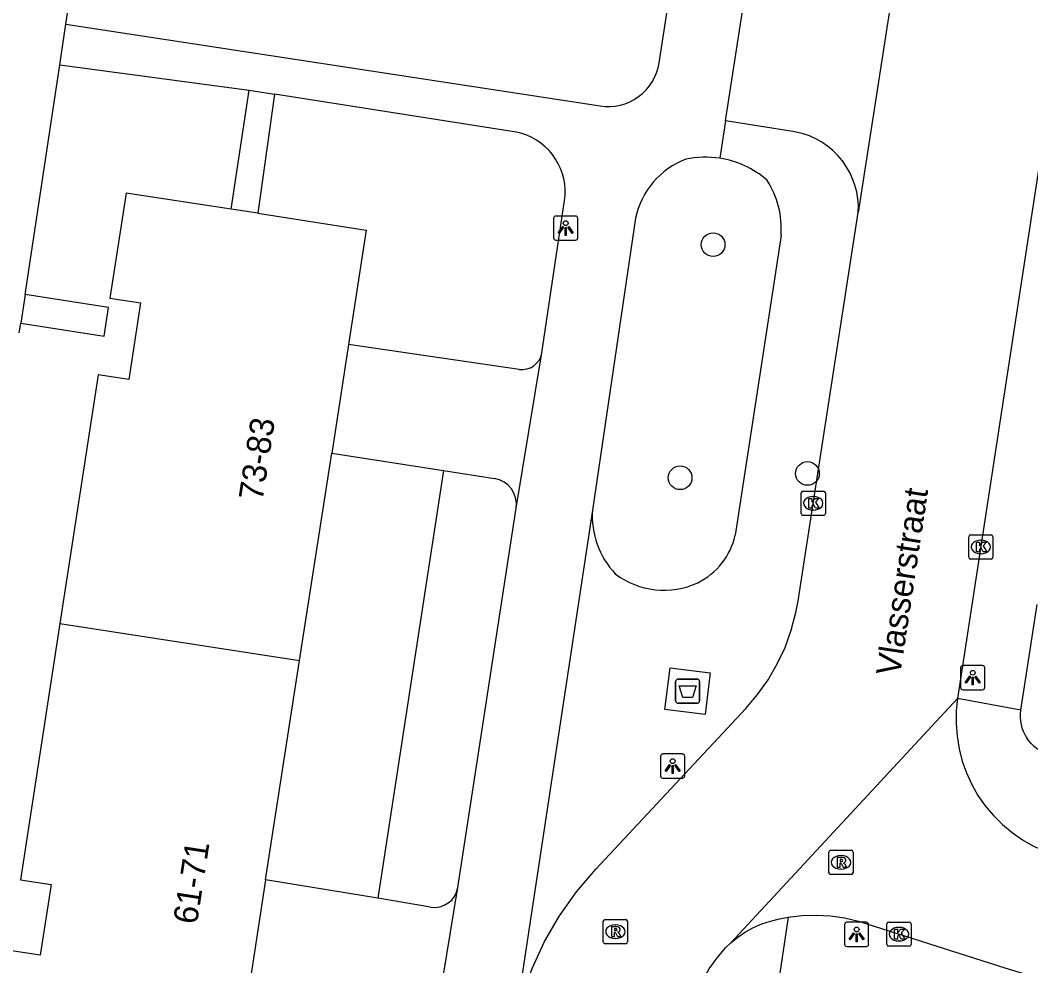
# Model space of a CAD drawing. Extents: x 161084 to 161928, y 385355 to 386522.
# Drawn here: x 161707.41 to 161749.15, y 385532.56 to 385571.63 of the extents above; entities that cross this region are included whole.
import ezdxf

# ---------------------------------------------------------------- set-up
doc = ezdxf.new("R2010")
doc.units = 0
for name, color, linetype in [('IMGEO_Afval_apart_plaats', 7, 'Continuous'), ('IMGEO_Boom', 7, 'Continuous'), ('IMGEO_Groenvoorziening', 7, 'Continuous'), ('IMGEO_Kolk', 7, 'Continuous'), ('IMGEO_Lichtpunt', 7, 'Continuous'), ('IMGEO_Openbare_ruimte_label', 7, 'Continuous'), ('IMGEO_Pand', 7, 'Continuous'), ('IMGEO_Pand_nummerreeks', 7, 'Continuous'), ('IMGEO_Rijbaan_lokaal_open', 7, 'Continuous'), ('IMGEO_Rioolput', 7, 'Continuous'), ('IMGEO_Voetpad_gesloten', 7, 'Continuous'), ('IMGEO_Voetpad_open', 7, 'Continuous')]:
    doc.layers.add(name, color=color, linetype=linetype)

msp = doc.modelspace()

# ---------------------------------------------------------------- linework, layer by layer
at = {"layer": 'IMGEO_Afval_apart_plaats'}
for p, q in [((161734.485, 385543.504), (161734.485, 385544.304)), ((161734.485, 385544.304), (161734.485, 385543.504)), ((161734.585, 385544.404), (161735.375, 385544.404)), ((161735.375, 385544.404), (161734.585, 385544.404)), ((161735.475, 385544.304), (161735.475, 385543.504)), ((161735.475, 385543.504), (161735.475, 385544.304)), ((161735.375, 385543.404), (161734.585, 385543.404)), ((161734.585, 385543.404), (161735.375, 385543.404))]:
    msp.add_line(p, q, dxfattribs=at)
msp.add_lwpolyline([(161734.628, 385544.118), (161735.332, 385544.118), (161735.183, 385543.648), (161734.777, 385543.648), (161734.628, 385544.118)], dxfattribs=at)
for centre, start, end in [((161734.585, 385544.304), 90, 180), ((161734.585, 385544.304), 90, 180), ((161735.375, 385544.304), 0, 90), ((161735.375, 385544.304), 360, 90), ((161734.585, 385543.504), 180, 270), ((161734.585, 385543.504), 180, 270), ((161735.375, 385543.504), 270, 0), ((161735.375, 385543.504), 270, 0)]:
    msp.add_arc(centre, 0.1, start, end, dxfattribs=at)
at = {"layer": 'IMGEO_Boom'}
for centre in [(161736.032, 385562.353), (161734.67, 385552.721), (161739.928, 385552.899)]:
    msp.add_circle(centre, 0.489, dxfattribs=at)
at = {"layer": 'IMGEO_Groenvoorziening'}
msp.add_lwpolyline([(161724.894, 385553.02), (161722.189, 385535.345)], dxfattribs=at)
at = {"layer": 'IMGEO_Kolk'}
for p, q in [((161739.668, 385551.241), (161739.668, 385552.093)), ((161739.743, 385552.167), (161740.595, 385552.167)), ((161740.156, 385551.947), (161740.181, 385551.947)), ((161740.669, 385552.093), (161740.669, 385551.241)), ((161740.595, 385551.167), (161739.743, 385551.167)), ((161740.179, 385551.387), (161740.154, 385551.387)), ((161746.59, 385549.436), (161746.59, 385550.288)), ((161746.665, 385550.362), (161747.517, 385550.362)), ((161747.591, 385550.288), (161747.591, 385549.436)), ((161747.078, 385550.142), (161747.103, 385550.142)), ((161747.101, 385549.582), (161747.076, 385549.582)), ((161747.517, 385549.362), (161746.665, 385549.362)), ((161743.208, 385533.437), (161743.208, 385534.289)), ((161743.283, 385534.363), (161744.135, 385534.363)), ((161743.696, 385534.143), (161743.721, 385534.143)), ((161744.209, 385534.289), (161744.209, 385533.437)), ((161743.719, 385533.583), (161743.694, 385533.583)), ((161744.135, 385533.363), (161743.283, 385533.363))]:
    msp.add_line(p, q, dxfattribs=at)
for points in [[(161739.668, 385551.241), (161739.668, 385552.093)], [(161739.743, 385552.167), (161740.595, 385552.167)], [(161740.669, 385552.093), (161740.669, 385551.241)], [(161739.989, 385551.867), (161740.112, 385551.867), (161740.112, 385551.716), (161740.242, 385551.867), (161740.406, 385551.867), (161740.26, 385551.716), (161740.413, 385551.467), (161740.261, 385551.467), (161740.176, 385551.631), (161740.112, 385551.564), (161740.112, 385551.467), (161739.989, 385551.467), (161739.989, 385551.867)], [(161740.595, 385551.167), (161739.743, 385551.167)], [(161746.59, 385549.436), (161746.59, 385550.288)], [(161746.665, 385550.362), (161747.517, 385550.362)], [(161747.591, 385550.288), (161747.591, 385549.436)], [(161746.911, 385550.062), (161747.034, 385550.062), (161747.034, 385549.911), (161747.164, 385550.062), (161747.328, 385550.062), (161747.182, 385549.911), (161747.335, 385549.662), (161747.183, 385549.662), (161747.098, 385549.826), (161747.034, 385549.759), (161747.034, 385549.662), (161746.911, 385549.662), (161746.911, 385550.062)], [(161747.517, 385549.362), (161746.665, 385549.362)], [(161743.208, 385533.437), (161743.208, 385534.289)], [(161743.283, 385534.363), (161744.135, 385534.363)], [(161743.529, 385534.063), (161743.652, 385534.063), (161743.652, 385533.912), (161743.782, 385534.063), (161743.946, 385534.063), (161743.8, 385533.912), (161743.953, 385533.663), (161743.801, 385533.663), (161743.716, 385533.827), (161743.652, 385533.76), (161743.652, 385533.663), (161743.529, 385533.663), (161743.529, 385534.063)], [(161744.209, 385534.289), (161744.209, 385533.437)], [(161744.135, 385533.363), (161743.283, 385533.363)]]:
    msp.add_lwpolyline(points, dxfattribs=at)
for centre, start, end in [((161739.745, 385552.091), 91.552, 178.448), ((161739.745, 385552.091), 91.552, 178.448), ((161740.593, 385552.091), 1.552, 88.448), ((161740.593, 385552.091), 1.552, 88.448), ((161739.745, 385551.243), 181.552, 268.448), ((161739.745, 385551.243), 181.552, 268.448), ((161740.593, 385551.243), 271.552, 358.448), ((161740.593, 385551.243), 271.552, 358.448), ((161746.667, 385550.286), 91.552, 178.448), ((161746.667, 385550.286), 91.552, 178.448), ((161747.515, 385550.286), 1.552, 88.448), ((161747.515, 385550.286), 1.552, 88.448), ((161746.667, 385549.438), 181.552, 268.448), ((161746.667, 385549.438), 181.552, 268.448), ((161747.515, 385549.438), 271.552, 358.448), ((161747.515, 385549.438), 271.552, 358.448), ((161743.285, 385534.287), 91.552, 178.448), ((161743.285, 385534.287), 91.552, 178.448), ((161744.133, 385534.287), 1.552, 88.448), ((161744.133, 385534.287), 1.552, 88.448), ((161743.285, 385533.439), 181.552, 268.448), ((161743.285, 385533.439), 181.552, 268.448), ((161744.133, 385533.439), 271.552, 358.448), ((161744.133, 385533.439), 271.552, 358.448)]:
    msp.add_arc(centre, 0.0765, start, end, dxfattribs=at)
for centre, major_axis, ratio, start_param, end_param in [((161740.155, 385551.667), (-0.387, 0.002), 0.722429, 4.712389, 7.853982), ((161740.18, 385551.667), (-0.39, 0.002), 0.717154, 1.570796, 4.712389), ((161747.077, 385549.862), (-0.387, 0.002), 0.722429, 4.712389, 7.853982), ((161747.102, 385549.862), (-0.39, 0.002), 0.717154, 1.570796, 4.712389), ((161743.695, 385533.863), (-0.387, 0.002), 0.722429, 4.712389, 7.853982), ((161743.72, 385533.863), (-0.39, 0.002), 0.717154, 1.570796, 4.712389)]:
    msp.add_ellipse(centre, major_axis=major_axis, ratio=ratio, start_param=start_param, end_param=end_param, dxfattribs=at)
at = {"layer": 'IMGEO_Lichtpunt'}
for p, q in [((161729.445, 385563.443), (161729.445, 385562.636)), ((161729.445, 385563.443), (161729.445, 385562.636)), ((161730.347, 385563.538), (161729.539, 385563.538)), ((161730.347, 385563.538), (161729.539, 385563.538)), ((161730.441, 385562.636), (161730.441, 385563.443)), ((161730.441, 385562.636), (161730.441, 385563.443)), ((161729.539, 385562.542), (161730.347, 385562.542)), ((161729.539, 385562.542), (161730.347, 385562.542)), ((161746.257, 385544.867), (161746.257, 385544.06)), ((161746.257, 385544.867), (161746.257, 385544.06)), ((161747.159, 385544.962), (161746.351, 385544.962)), ((161747.159, 385544.962), (161746.351, 385544.962)), ((161747.253, 385544.06), (161747.253, 385544.867)), ((161747.253, 385544.06), (161747.253, 385544.867)), ((161746.351, 385543.966), (161747.159, 385543.966)), ((161746.351, 385543.966), (161747.159, 385543.966)), ((161733.862, 385541.213), (161733.862, 385540.406)), ((161733.862, 385541.213), (161733.862, 385540.406)), ((161734.764, 385541.308), (161733.956, 385541.308)), ((161734.764, 385541.308), (161733.956, 385541.308)), ((161734.858, 385540.406), (161734.858, 385541.213)), ((161734.858, 385540.406), (161734.858, 385541.213)), ((161733.956, 385540.312), (161734.764, 385540.312)), ((161733.956, 385540.312), (161734.764, 385540.312)), ((161741.461, 385534.258), (161741.461, 385533.451)), ((161741.461, 385534.258), (161741.461, 385533.451)), ((161742.363, 385534.353), (161741.555, 385534.353)), ((161742.363, 385534.353), (161741.555, 385534.353)), ((161742.457, 385533.451), (161742.457, 385534.258)), ((161742.457, 385533.451), (161742.457, 385534.258)), ((161741.555, 385533.357), (161742.363, 385533.357)), ((161741.555, 385533.357), (161742.363, 385533.357))]:
    msp.add_line(p, q, dxfattribs=at)
for points in [[(161729.819, 385563.107), (161729.858, 385563.079), (161729.67, 385562.817), (161729.632, 385562.844), (161729.819, 385563.107)], [(161729.921, 385563.059), (161729.968, 385563.059), (161729.968, 385562.737), (161729.921, 385562.737), (161729.921, 385563.059)], [(161730.031, 385563.079), (161730.069, 385563.106), (161730.256, 385562.844), (161730.217, 385562.816), (161730.031, 385563.079)], [(161746.631, 385544.531), (161746.67, 385544.503), (161746.482, 385544.241), (161746.444, 385544.268), (161746.631, 385544.531)], [(161746.733, 385544.483), (161746.78, 385544.483), (161746.78, 385544.161), (161746.733, 385544.161), (161746.733, 385544.483)], [(161746.843, 385544.503), (161746.881, 385544.53), (161747.068, 385544.268), (161747.029, 385544.24), (161746.843, 385544.503)], [(161734.236, 385540.877), (161734.275, 385540.849), (161734.087, 385540.587), (161734.049, 385540.614), (161734.236, 385540.877)], [(161734.338, 385540.829), (161734.385, 385540.829), (161734.385, 385540.507), (161734.338, 385540.507), (161734.338, 385540.829)], [(161734.448, 385540.849), (161734.486, 385540.876), (161734.673, 385540.614), (161734.634, 385540.586), (161734.448, 385540.849)], [(161741.835, 385533.922), (161741.874, 385533.894), (161741.686, 385533.632), (161741.648, 385533.659), (161741.835, 385533.922)], [(161741.937, 385533.874), (161741.984, 385533.874), (161741.984, 385533.552), (161741.937, 385533.552), (161741.937, 385533.874)], [(161742.047, 385533.894), (161742.085, 385533.921), (161742.272, 385533.659), (161742.233, 385533.631), (161742.047, 385533.894)]]:
    msp.add_lwpolyline(points, dxfattribs=at)
for centre in [(161729.944, 385563.241), (161746.756, 385544.665), (161734.361, 385541.011), (161741.96, 385534.056)]:
    msp.add_circle(centre, 0.0994, dxfattribs=at)
for centre, start, end in [((161729.539, 385563.443), 90, 180), ((161729.539, 385563.443), 90, 180), ((161730.347, 385563.443), 0, 90), ((161730.347, 385563.443), 0, 90), ((161729.539, 385562.636), 180, 270), ((161729.539, 385562.636), 180, 270), ((161730.347, 385562.636), 270, 0), ((161730.347, 385562.636), 270, 360), ((161746.351, 385544.867), 90, 180), ((161746.351, 385544.867), 90, 180), ((161747.159, 385544.867), 0, 90), ((161747.159, 385544.867), 0, 90), ((161746.351, 385544.06), 180, 270), ((161746.351, 385544.06), 180, 270), ((161747.159, 385544.06), 270, 0), ((161747.159, 385544.06), 270, 360), ((161733.956, 385541.213), 90, 180), ((161733.956, 385541.213), 90, 180), ((161734.764, 385541.213), 0, 90), ((161734.764, 385541.213), 0, 90), ((161733.956, 385540.406), 180, 270), ((161733.956, 385540.406), 180, 270), ((161734.764, 385540.406), 270, 0), ((161734.764, 385540.406), 270, 360), ((161741.555, 385534.258), 90, 180), ((161741.555, 385534.258), 90, 180), ((161742.363, 385534.258), 0, 90), ((161742.363, 385534.258), 0, 90), ((161741.555, 385533.451), 180, 270), ((161741.555, 385533.451), 180, 270), ((161742.363, 385533.451), 270, 0), ((161742.363, 385533.451), 270, 360)]:
    msp.add_arc(centre, 0.0946, start, end, dxfattribs=at)
at = {"layer": 'IMGEO_Pand'}
for points in [[(161716.127, 385563.818), (161711.784, 385564.487), (161711.116, 385560.139), (161712.382, 385559.945), (161711.897, 385556.782), (161710.63, 385556.976), (161709.051, 385546.696)], [(161717.223, 385563.649), (161716.127, 385563.818)], [(161717.223, 385563.649), (161721.705, 385562.959), (161720.973, 385558.225)], [(161720.973, 385558.225), (161720.279, 385553.742)], [(161718.953, 385545.171), (161720.279, 385553.742)], [(161709.051, 385546.696), (161707.425, 385536.11), (161708.692, 385535.916), (161708.242, 385532.991), (161706.975, 385533.185), (161706.317, 385528.904)], [(161709.051, 385546.696), (161718.953, 385545.171)], [(161717.551, 385536.113), (161718.953, 385545.171)], [(161717.551, 385536.113), (161716.851, 385531.587)]]:
    msp.add_lwpolyline(points, dxfattribs=at)
at = {"layer": 'IMGEO_Rijbaan_lokaal_open'}
for points in [[(161759.266, 385629.984), (161758.804, 385627.019), (161755.485, 385604.964), (161752.959, 385588.197), (161746.133, 385543.607)], [(161748.381, 385604.68), (161742.027, 385563.68)], [(161727.823, 385530.11), (161728.136, 385531.295), (161728.554, 385532.447), (161729.073, 385533.557), (161729.689, 385534.617), (161730.397, 385535.617), (161731.192, 385536.55), (161737.379, 385543.188), (161737.868, 385543.762), (161738.304, 385544.378), (161738.683, 385545.03), (161739.002, 385545.714), (161739.259, 385546.423), (161739.451, 385547.152), (161739.541, 385547.634), (161742.027, 385563.68)], [(161736.762, 385533.508), (161746.133, 385543.607)], [(161746.133, 385543.607), (161746.077, 385543.086), (161746.068, 385542.563), (161746.106, 385542.041), (161746.19, 385541.524), (161746.32, 385541.017), (161746.495, 385540.524), (161746.713, 385540.048), (161746.973, 385539.593), (161747.273, 385539.164), (161747.609, 385538.763), (161747.98, 385538.393), (161748.383, 385538.059), (161748.814, 385537.761), (161749.269, 385537.504), (161749.746, 385537.288), (161750.173, 385537.015), (161751.817, 385536.473)], [(161736.762, 385533.508), (161737.056, 385533.746), (161737.37, 385533.956), (161737.701, 385534.137), (161738.048, 385534.287), (161738.406, 385534.406), (161738.774, 385534.493), (161739.134, 385534.564)], [(161739.134, 385534.564), (161739.715, 385534.634), (161740.3, 385534.652), (161740.884, 385534.618), (161741.462, 385534.532), (161742.031, 385534.395), (161748.085, 385532.469), (161765.046, 385527.307), (161775.025, 385524.271), (161799.847, 385516.717), (161800.084, 385516.64), (161800.586, 385516.439), (161801.069, 385516.193), (161801.527, 385515.906), (161801.958, 385515.579), (161802.359, 385515.215), (161802.725, 385514.816)], [(161733.96, 385523.829), (161734.945, 385529.848), (161735.034, 385530.378), (161735.175, 385530.918), (161735.362, 385531.442), (161735.597, 385531.948), (161735.875, 385532.431), (161736.195, 385532.887), (161736.555, 385533.313), (161736.762, 385533.508)]]:
    msp.add_lwpolyline(points, dxfattribs=at)
at = {"layer": 'IMGEO_Rioolput'}
for p, q in [((161740.89, 385537.33), (161741.742, 385537.33)), ((161740.815, 385536.404), (161740.815, 385537.256)), ((161741.303, 385537.11), (161741.328, 385537.11)), ((161741.816, 385537.256), (161741.816, 385536.404)), ((161741.326, 385536.55), (161741.301, 385536.55)), ((161741.742, 385536.33), (161740.89, 385536.33)), ((161731.57, 385534.47), (161732.422, 385534.47)), ((161731.495, 385533.544), (161731.495, 385534.396)), ((161731.983, 385534.25), (161732.008, 385534.25)), ((161732.496, 385534.396), (161732.496, 385533.544)), ((161732.006, 385533.69), (161731.981, 385533.69)), ((161732.422, 385533.47), (161731.57, 385533.47))]:
    msp.add_line(p, q, dxfattribs=at)
for points in [[(161740.89, 385537.33), (161741.742, 385537.33)], [(161740.815, 385536.404), (161740.815, 385537.256)], [(161741.404, 385537.028), (161741.152, 385537.03), (161741.152, 385536.63)], [(161741.33, 385536.949), (161741.276, 385536.949), (161741.276, 385536.868)], [(161741.816, 385537.256), (161741.816, 385536.404)], [(161741.152, 385536.63), (161741.276, 385536.63), (161741.276, 385536.792), (161741.287, 385536.792)], [(161741.276, 385536.868), (161741.328, 385536.868)], [(161741.334, 385536.763), (161741.405, 385536.63), (161741.545, 385536.63), (161741.48, 385536.756)], [(161741.742, 385536.33), (161740.89, 385536.33)], [(161731.57, 385534.47), (161732.422, 385534.47)], [(161731.495, 385533.544), (161731.495, 385534.396)], [(161732.084, 385534.168), (161731.832, 385534.17), (161731.832, 385533.77)], [(161732.01, 385534.089), (161731.956, 385534.089), (161731.956, 385534.008)], [(161731.956, 385534.008), (161732.008, 385534.008)], [(161732.496, 385534.396), (161732.496, 385533.544)], [(161731.832, 385533.77), (161731.956, 385533.77), (161731.956, 385533.932), (161731.967, 385533.932)], [(161732.014, 385533.903), (161732.085, 385533.77), (161732.225, 385533.77), (161732.16, 385533.896)], [(161732.422, 385533.47), (161731.57, 385533.47)]]:
    msp.add_lwpolyline(points, dxfattribs=at)
for centre, radius, start, end in [((161740.892, 385537.254), 0.0765, 91.552, 178.448), ((161740.892, 385537.254), 0.0765, 91.552, 178.448), ((161741.74, 385537.254), 0.0765, 1.552, 88.448), ((161741.74, 385537.254), 0.0765, 1.552, 88.448), ((161741.336, 385536.853), 0.0964, 77.0061, 93.1865), ((161741.35, 385536.91), 0.0378, 276.6634, 79.6772), ((161741.403, 385536.918), 0.109, 350.3612, 89.416), ((161741.286, 385536.739), 0.0533, 26.0293, 88.6989), ((161741.312, 385537.057), 0.19, 274.7715, 282.9687), ((161741.401, 385536.918), 0.112, 277.5842, 350.9817), ((161741.385, 385536.703), 0.108, 29.5134, 73.7905), ((161740.892, 385536.406), 0.0765, 181.552, 268.448), ((161740.892, 385536.406), 0.0765, 181.552, 268.448), ((161741.74, 385536.406), 0.0765, 271.552, 358.448), ((161741.74, 385536.406), 0.0765, 271.552, 358.448), ((161731.572, 385534.394), 0.0765, 91.552, 178.448), ((161731.572, 385534.394), 0.0765, 91.552, 178.448), ((161732.42, 385534.394), 0.0765, 1.552, 88.448), ((161732.42, 385534.394), 0.0765, 1.552, 88.448), ((161731.992, 385534.197), 0.19, 274.7715, 282.9687), ((161732.016, 385533.993), 0.0964, 77.0061, 93.1865), ((161732.03, 385534.05), 0.0378, 276.6634, 79.6772), ((161732.083, 385534.058), 0.109, 350.3612, 89.416), ((161732.081, 385534.058), 0.112, 277.5842, 350.9817), ((161731.966, 385533.879), 0.0533, 26.0293, 88.6989), ((161732.065, 385533.843), 0.108, 29.5134, 73.7905), ((161731.572, 385533.546), 0.0765, 181.552, 268.448), ((161731.572, 385533.546), 0.0765, 181.552, 268.448), ((161732.42, 385533.546), 0.0765, 271.552, 358.448), ((161732.42, 385533.546), 0.0765, 271.552, 358.448)]:
    msp.add_arc(centre, radius, start, end, dxfattribs=at)
for centre, major_axis, ratio, start_param, end_param in [((161741.302, 385536.83), (-0.387, 0.002), 0.722429, 4.712389, 7.853982), ((161741.327, 385536.83), (-0.39, 0.002), 0.717154, 1.570796, 4.712389), ((161731.982, 385533.97), (-0.387, 0.002), 0.722429, 4.712389, 7.853982), ((161732.007, 385533.97), (-0.39, 0.002), 0.717154, 1.570796, 4.712389)]:
    msp.add_ellipse(centre, major_axis=major_axis, ratio=ratio, start_param=start_param, end_param=end_param, dxfattribs=at)
at = {"layer": 'IMGEO_Voetpad_gesloten'}
msp.add_lwpolyline([(161735.916, 385544.656), (161735.701, 385542.945), (161734.045, 385543.153), (161734.26, 385544.864), (161735.916, 385544.656)], dxfattribs=at)
at = {"layer": 'IMGEO_Voetpad_open'}
for points in [[(161709.299, 385571.47), (161714.658, 385606.809)], [(161736.551, 385567.468), (161741.992, 385602.681), (161744.77, 385602.246), (161745.054, 385602.214), (161745.341, 385602.208), (161745.626, 385602.228), (161745.909, 385602.273), (161746.186, 385602.343), (161746.456, 385602.438), (161746.717, 385602.556), (161746.966, 385602.697), (161747.201, 385602.86), (161747.421, 385603.043), (161747.624, 385603.245), (161747.807, 385603.465), (161747.971, 385603.7), (161748.113, 385603.948), (161748.232, 385604.209), (161748.327, 385604.479), (161748.381, 385604.68)], [(161733.802, 385569.867), (161738.568, 385600.711)], [(161709.056, 385569.786), (161709.299, 385571.47)], [(161709.299, 385571.47), (161731.363, 385568.084)], [(161707.615, 385560.292), (161709.056, 385569.786)], [(161709.056, 385569.786), (161716.872, 385568.738)], [(161716.127, 385563.818), (161716.872, 385568.738)], [(161716.872, 385568.738), (161717.914, 385568.577)], [(161717.914, 385568.577), (161717.223, 385563.649)], [(161728.96, 385557.881), (161729.893, 385564.181), (161729.916, 385564.403), (161729.919, 385564.627), (161729.902, 385564.85), (161729.865, 385565.07), (161729.809, 385565.286), (161729.733, 385565.496), (161729.639, 385565.699), (161729.528, 385565.893), (161729.399, 385566.076), (161729.255, 385566.246), (161729.096, 385566.403), (161728.923, 385566.545), (161728.739, 385566.672), (161728.544, 385566.781), (161728.34, 385566.872), (161728.129, 385566.945), (161727.912, 385566.999), (161727.809, 385567.017), (161717.914, 385568.577)], [(161736.551, 385567.468), (161736.312, 385565.923)], [(161742.027, 385563.68), (161742.031, 385563.966), (161742.01, 385564.251), (161741.964, 385564.534), (161741.892, 385564.811), (161741.796, 385565.08), (161741.676, 385565.34), (161741.534, 385565.588), (161741.37, 385565.822), (161741.185, 385566.041), (161740.982, 385566.243), (161740.762, 385566.425), (161740.526, 385566.587), (161740.277, 385566.727), (161740.016, 385566.845), (161739.746, 385566.939), (161739.468, 385567.008), (161739.329, 385567.033), (161736.551, 385567.468)], [(161732.828, 385563.446), (161731.045, 385551.389)], [(161738.84, 385562.735), (161736.943, 385550.349)], [(161707.615, 385560.292), (161707.433, 385559.106)], [(161707.433, 385559.106), (161710.876, 385558.577), (161711.058, 385559.763), (161707.615, 385560.292)], [(161707.374, 385558.705), (161707.433, 385559.106)], [(161728.016, 385557.202), (161720.973, 385558.225)], [(161727.895, 385551.471), (161728.96, 385557.881)], [(161720.279, 385553.742), (161724.894, 385553.02)], [(161724.894, 385553.02), (161727.003, 385552.69)], [(161725.493, 385535.785), (161727.895, 385551.471)], [(161731.045, 385551.389), (161727.823, 385530.11)], [(161748.748, 385543.117), (161749.416, 385547.492)], [(161748.748, 385543.117), (161746.133, 385543.607)], [(161754.173, 385539.962), (161749.93, 385541.27), (161749.784, 385541.32), (161749.648, 385541.381), (161749.518, 385541.454), (161749.395, 385541.538), (161749.28, 385541.633), (161749.174, 385541.738), (161749.077, 385541.852), (161748.992, 385541.974), (161748.917, 385542.103), (161748.854, 385542.239), (161748.804, 385542.379), (161748.767, 385542.523), (161748.742, 385542.671), (161748.731, 385542.819), (161748.733, 385542.969), (161748.748, 385543.117)], [(161722.189, 385535.345), (161717.551, 385536.113)], [(161724.441, 385529.408), (161725.493, 385535.785)], [(161724.361, 385534.985), (161722.189, 385535.345)], [(161739.134, 385534.564), (161738.391, 385529.559)]]:
    msp.add_lwpolyline(points, dxfattribs=at)
for centre, radius, start, end in [((161731.692, 385570.194), 2.135, 261.1403, 351.1961), ((161736.109, 385562.757), 3.353, 110.9963, 168.1344), ((161735.709, 385562.026), 3.943, 81.2108, 101.7268), ((161735.707, 385562.063), 3.907, 49.3856, 81.0866), ((161735.178, 385563.016), 3.672, 355.6091, 33.2378), ((161728.136, 385558.031), 0.838, 261.7708, 349.6826), ((161726.838, 385551.633), 1.069, 351.2614, 81.128), ((161734.553, 385551.159), 3.515, 176.2503, 223.2197), ((161734.136, 385550.966), 2.874, 296.0312, 347.608), ((161734.002, 385551.414), 3.337, 232.9281, 294.7055), ((161724.524, 385535.955), 0.984, 260.4719, 350.0269)]:
    msp.add_arc(centre, radius, start, end, dxfattribs=at)

# ---------------------------------------------------------------- texts
at = {"layer": 'IMGEO_Openbare_ruimte_label'}
msp.add_text('Vlasserstraat', height=1, rotation=81.3758, dxfattribs=at).set_placement((161743.748, 385544.497))
at = {"layer": 'IMGEO_Pand_nummerreeks'}
for s, rotation, p in [('73-83', 81.2044, (161717.419, 385551.737)), ('61-71', 81.2049, (161714.711, 385534.238))]:
    msp.add_text(s, height=1, rotation=rotation, dxfattribs=at).set_placement(p)

doc.saveas('drawing.dxf')
